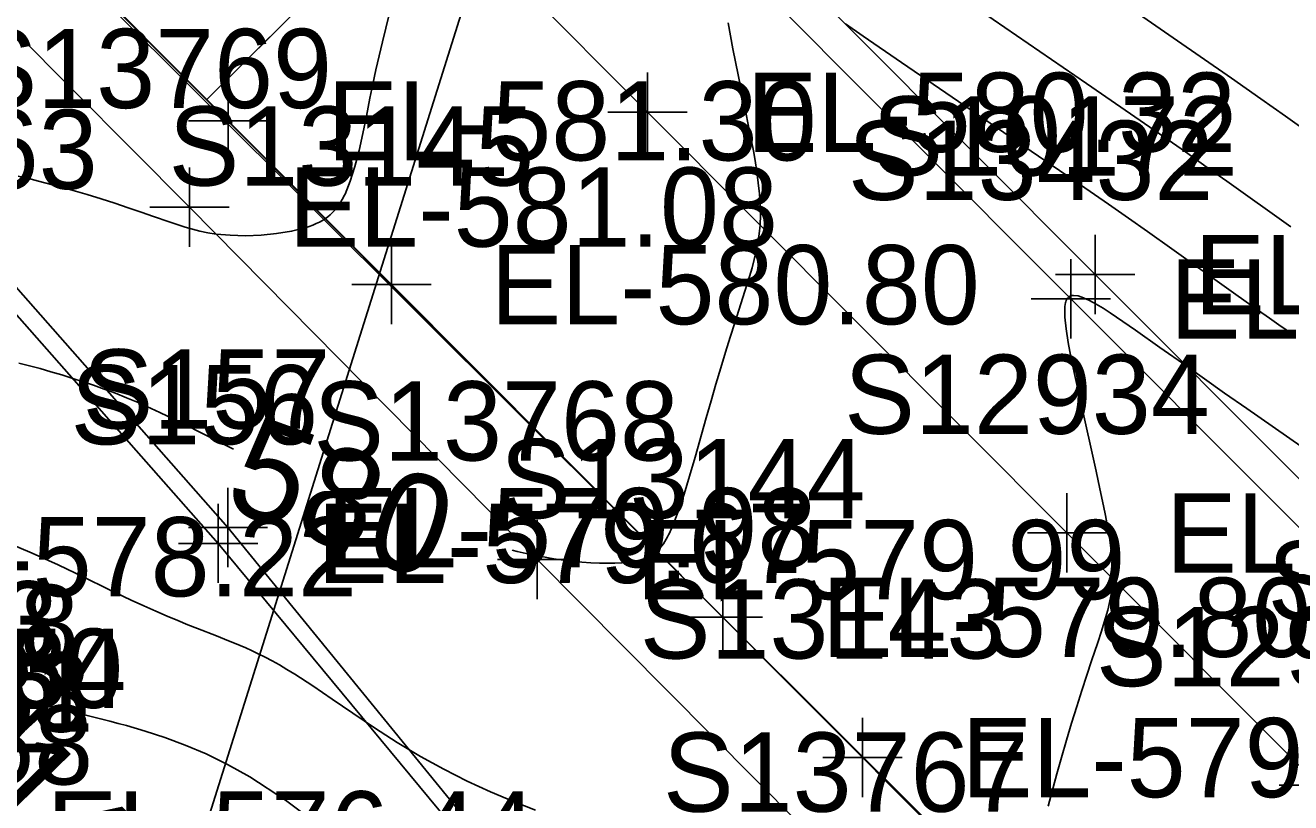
# Model space of a CAD drawing. Extents: x 1729869 to 1735532, y 648588 to 653771.
# Drawn here: x 1730740.5 to 1730804.3, y 652483.5 to 652522.7 of the extents above; entities that cross this region are included whole.
import ezdxf

# ---------------------------------------------------------------- set-up
doc = ezdxf.new("R2010")
doc.units = 0
for name, color, linetype in [('SURVEY - CENTERLINE - Preliminary', 7, 'Continuous'), ('SURVEY - CONTOURS - Index with Text', 7, 'Continuous'), ('SURVEY - CONTOURS - Intermediate with optional Text', 7, 'Continuous'), ('SURVEY - DRAINAGE - Area Shapes', 7, 'Continuous'), ('SURVEY - DRAINAGE - Pipes and Culverts - Points - Numbers', 7, 'Continuous'), ('SURVEY - DRAINAGE - Storm Sewer', 7, 'Continuous'), ('SURVEY - DTM - Breaklines', 7, 'Continuous'), ('SURVEY - DTM - Breaklines - Points - Elevations', 7, 'Continuous'), ('SURVEY - DTM - Breaklines - Points - Locators', 7, 'Continuous'), ('SURVEY - DTM - Breaklines - Points - Numbers', 7, 'Continuous'), ('SURVEY - NON-TRANSPORTATION - Features - Points - Elevations', 7, 'Continuous'), ('SURVEY - TRANSPORTATION - Features', 7, 'Continuous'), ('SURVEY - TRANSPORTATION - Features - Points - Elevations', 7, 'Continuous'), ('SURVEY - TRANSPORTATION - Features - Points - Locators', 7, 'Continuous'), ('SURVEY - TRANSPORTATION - Features - Points - Numbers', 7, 'Continuous'), ('SURVEY - TRANSPORTATION - Roads', 7, 'Continuous'), ('SURVEY - TRANSPORTATION - Roads - Points - Elevations', 7, 'Continuous'), ('SURVEY - TRANSPORTATION - Roads - Points - Locators', 7, 'Continuous'), ('SURVEY - TRANSPORTATION - Roads - Points - Numbers', 7, 'Continuous'), ('SURVEY - UTILITIES - Cable (Underground) - Points - Elevations', 7, 'Continuous'), ('SURVEY - UTILITIES - Cable (Underground) - Points - Locators', 7, 'Continuous'), ('SURVEY - UTILITIES - Cable (Underground) - Points - Numbers', 7, 'Continuous'), ('SURVEY - UTILITIES - Cable (Underground) with Text', 7, 'Continuous'), ('SURVEY - UTILITIES - Electric (Underground) - Points - Elevations', 7, 'Continuous'), ('SURVEY - UTILITIES - Electric (Underground) - Points - Locators', 7, 'Continuous'), ('SURVEY - UTILITIES - Electric (Underground) - Points - Numbers', 7, 'Continuous'), ('SURVEY - UTILITIES - Electric (Underground) with Text', 7, 'Continuous'), ('SURVEY - VEGETATION - Features with Text', 7, 'Continuous')]:
    doc.layers.add(name, color=color, linetype=linetype)

msp = doc.modelspace()

# ---------------------------------------------------------------- linework, layer by layer
at = {"layer": 'SURVEY - CENTERLINE - Preliminary'}
msp.add_line((1730712.736, 652555.602), (1731137.475, 652131.737), dxfattribs=at)
at = {"layer": 'SURVEY - CONTOURS - Index with Text'}
for points in [[(1730775.925, 652522.827), (1730776.04, 652522.173), (1730776.163, 652521.515), (1730776.292, 652520.858), (1730776.425, 652520.205), (1730776.801, 652518.393), (1730776.908, 652517.871), (1730777.01, 652517.359), (1730777.107, 652516.856), (1730777.198, 652516.362), (1730777.282, 652515.875), (1730777.371, 652515.305), (1730777.447, 652514.744), (1730777.504, 652514.195), (1730777.54, 652513.658), (1730777.55, 652513.132), (1730777.532, 652512.619), (1730777.491, 652512.177), (1730777.427, 652511.742), (1730777.343, 652511.312), (1730777.243, 652510.883), (1730777.128, 652510.452), (1730777.002, 652510.017), (1730776.89, 652509.65), (1730776.773, 652509.277), (1730776.259, 652507.684), (1730776.029, 652506.958), (1730775.793, 652506.196), (1730775.552, 652505.403), (1730775.308, 652504.584), (1730775.063, 652503.743), (1730774.817, 652502.887), (1730774.255, 652500.895), (1730773.977, 652499.936), (1730773.7, 652499.033), (1730773.425, 652498.208), (1730773.15, 652497.486), (1730773.094, 652497.352), (1730773.037, 652497.223), (1730772.98, 652497.1), (1730772.922, 652496.982), (1730772.864, 652496.869), (1730772.805, 652496.762), (1730772.733, 652496.64), (1730772.659, 652496.527), (1730772.583, 652496.421), (1730772.503, 652496.322), (1730772.421, 652496.231), (1730772.334, 652496.148), (1730772.254, 652496.08), (1730772.171, 652496.017), (1730772.085, 652495.959), (1730771.995, 652495.907), (1730771.902, 652495.858), (1730771.806, 652495.814), (1730771.525, 652495.714), (1730771.223, 652495.64), (1730770.902, 652495.589), (1730770.564, 652495.557), (1730770.211, 652495.542), (1730769.846, 652495.539), (1730769.427, 652495.547), (1730768.995, 652495.566), (1730768.55, 652495.598), (1730768.092, 652495.642), (1730767.62, 652495.7), (1730767.134, 652495.771), (1730766.781, 652495.829), (1730766.419, 652495.896), (1730766.044, 652495.972), (1730765.284, 652496.144), (1730765.035, 652496.207)], [(1730804.504, 652507.038), (1730803.715, 652507.579), (1730803.233, 652507.913), (1730802.302, 652508.567), (1730801.179, 652509.365), (1730798.316, 652511.415), (1730797.074, 652512.297), (1730796.119, 652512.968), (1730795.108, 652513.672), (1730793.701, 652514.642), (1730789.469, 652517.546), (1730784.674, 652520.827), (1730782.736, 652522.153), (1730781.843, 652522.769)], [(1730750.963, 652501.296), (1730749.504, 652502.045), (1730748.374, 652502.616), (1730747.254, 652503.161), (1730746.164, 652503.656), (1730745.579, 652503.902), (1730745.009, 652504.128), (1730744.452, 652504.337), (1730743.909, 652504.53), (1730743.377, 652504.71), (1730742.856, 652504.878), (1730742.3, 652505.051), (1730741.752, 652505.214), (1730741.211, 652505.368), (1730740.675, 652505.511), (1730740.141, 652505.646)]]:
    msp.add_lwpolyline(points, dxfattribs=at)
at = {"layer": 'SURVEY - CONTOURS - Intermediate with optional Text'}
for points in [[(1730807.565, 652515.613), (1730804.044, 652518.115), (1730802.801, 652518.992), (1730801.322, 652520.027), (1730798.379, 652522.075), (1730791.475, 652526.863)], [(1730804.318, 652512.523), (1730801.084, 652514.833), (1730800.099, 652515.531), (1730798.996, 652516.306), (1730797.682, 652517.22), (1730794.002, 652519.762), (1730787.535, 652524.222)], [(1730758.829, 652523.249), (1730758.652, 652522.561), (1730758.481, 652521.866), (1730758.317, 652521.163), (1730758.157, 652520.453), (1730758.003, 652519.737), (1730757.854, 652519.016), (1730757.674, 652518.121), (1730757.493, 652517.237), (1730757.303, 652516.383), (1730757.095, 652515.576), (1730756.862, 652514.836), (1730756.595, 652514.181), (1730756.54, 652514.068), (1730756.483, 652513.959), (1730756.425, 652513.853), (1730756.364, 652513.752), (1730756.301, 652513.654), (1730756.236, 652513.559), (1730756.147, 652513.443), (1730756.053, 652513.332), (1730755.953, 652513.227), (1730755.847, 652513.128), (1730755.733, 652513.035), (1730755.611, 652512.947), (1730755.465, 652512.855), (1730755.309, 652512.769), (1730755.144, 652512.69), (1730754.969, 652512.616), (1730754.785, 652512.548), (1730754.592, 652512.484), (1730753.899, 652512.308), (1730753.146, 652512.183), (1730752.36, 652512.108), (1730751.57, 652512.081), (1730750.805, 652512.1), (1730750.092, 652512.164), (1730749.666, 652512.228), (1730749.269, 652512.308), (1730748.893, 652512.402), (1730748.531, 652512.507), (1730748.178, 652512.621), (1730747.729, 652512.775), (1730746.93, 652513.057), (1730746.309, 652513.273), (1730745.658, 652513.495), (1730744.985, 652513.719), (1730744.294, 652513.941), (1730743.593, 652514.158), (1730742.888, 652514.366), (1730742.537, 652514.465), (1730742.185, 652514.561), (1730741.833, 652514.656), (1730741.125, 652514.839), (1730740.768, 652514.928), (1730740.097, 652515.092)], [(1730805.533, 652500.951), (1730802.094, 652503.348), (1730800.97, 652504.138), (1730799.063, 652505.485), (1730797.707, 652506.436), (1730796.469, 652507.313), (1730796.155, 652507.534), (1730795.837, 652507.755), (1730795.517, 652507.974), (1730795.196, 652508.187), (1730794.838, 652508.417), (1730794.49, 652508.628), (1730794.159, 652508.809), (1730793.853, 652508.949), (1730793.58, 652509.039), (1730793.346, 652509.069), (1730793.299, 652509.066), (1730793.254, 652509.059), (1730793.213, 652509.048), (1730793.173, 652509.034), (1730793.137, 652509.014), (1730793.104, 652508.991), (1730793.073, 652508.962), (1730793.044, 652508.928), (1730793.019, 652508.89), (1730792.997, 652508.847), (1730792.977, 652508.8), (1730792.96, 652508.748), (1730792.948, 652508.704), (1730792.929, 652508.609), (1730792.916, 652508.502), (1730792.911, 652508.445), (1730792.914, 652507.962), (1730792.975, 652507.371), (1730793.08, 652506.695), (1730793.22, 652505.956), (1730793.383, 652505.176), (1730793.7, 652503.736), (1730794.485, 652500.19), (1730794.677, 652499.306), (1730794.858, 652498.444), (1730794.959, 652497.945), (1730795.065, 652497.393), (1730795.16, 652496.846), (1730795.239, 652496.307), (1730795.296, 652495.779), (1730795.327, 652495.263), (1730795.325, 652494.762), (1730795.295, 652494.357), (1730795.242, 652493.96), (1730795.168, 652493.568), (1730795.077, 652493.179), (1730794.97, 652492.788), (1730794.85, 652492.392), (1730794.761, 652492.111), (1730794.57, 652491.533), (1730794.259, 652490.61), (1730794.017, 652489.884), (1730793.766, 652489.115), (1730793.51, 652488.309), (1730793.252, 652487.474), (1730792.994, 652486.615), (1730792.741, 652485.739), (1730792.512, 652484.918), (1730792.067, 652483.284)], [(1730766.206, 652483.083), (1730765.095, 652483.519), (1730763.941, 652484.007), (1730762.763, 652484.548), (1730761.577, 652485.141), (1730760.4, 652485.786), (1730759.222, 652486.495), (1730758.079, 652487.233), (1730756.983, 652487.972), (1730755.943, 652488.687), (1730754.968, 652489.351), (1730754.068, 652489.938), (1730753.666, 652490.185), (1730753.282, 652490.411), (1730752.914, 652490.617), (1730752.56, 652490.805), (1730752.217, 652490.977), (1730751.885, 652491.136), (1730751.594, 652491.268), (1730751.307, 652491.393), (1730751.021, 652491.512), (1730750.723, 652491.633), (1730750.116, 652491.87), (1730749.145, 652492.245), (1730748.663, 652492.437), (1730748.153, 652492.645), (1730747.615, 652492.872), (1730747.046, 652493.119), (1730746.446, 652493.388), (1730745.812, 652493.681), (1730744.654, 652494.237), (1730743.417, 652494.838), (1730742.126, 652495.456), (1730740.804, 652496.059), (1730739.473, 652496.62)], [(1730755.424, 652482.204), (1730753.593, 652483.574), (1730751.794, 652484.754), (1730750.673, 652485.383), (1730749.584, 652485.915), (1730748.528, 652486.364), (1730747.506, 652486.742), (1730746.518, 652487.065), (1730745.565, 652487.343), (1730745.149, 652487.458), (1730744.738, 652487.567), (1730744.332, 652487.672), (1730743.526, 652487.875), (1730741.425, 652488.39), (1730740.567, 652488.603), (1730739.705, 652488.822)]]:
    msp.add_lwpolyline(points, dxfattribs=at)
at = {"layer": 'SURVEY - DRAINAGE - Area Shapes'}
for points in [[(1730749.606, 652518.939), (1730781.764, 652550.883), (1730851.291, 652571.58), (1730823.555, 652634.086), (1730780.142, 652679.933), (1730738.939, 652757.049), (1730627.831, 652878.285), (1730591.998, 652884.72), (1730553.867, 652890.695), (1730530.438, 652890.236), (1730531.816, 652850.478), (1730539.856, 652807.964), (1730551.444, 652776.207), (1730564.683, 652745.788), (1730585.586, 652705.571), (1730637.44, 652635.594), (1730688.19, 652580.296)], [(1731097.142, 652171.409), (1731011.148, 652256.97), (1730865.03, 652403.158), (1730749.606, 652518.939), (1730781.764, 652550.883), (1730851.291, 652571.58), (1730949.072, 652515.98), (1730982.838, 652438.563), (1731020.351, 652368.14), (1731165.291, 652192.393), (1731281.807, 652137.032), (1731316.797, 652088.672), (1731252.279, 652032.718), (1731179.777, 652109.245)]]:
    msp.add_lwpolyline(points, close=True, dxfattribs=at)
at = {"layer": 'SURVEY - DRAINAGE - Storm Sewer'}
msp.add_line((1730765.826, 652534.014), (1730746.428, 652472.232), dxfattribs=at)
at = {"layer": 'SURVEY - DTM - Breaklines'}
msp.add_lwpolyline([(1730587.774, 652756.33), (1730594.925, 652741.91), (1730609.577, 652716.644), (1730625.689, 652692.371), (1730643.455, 652668.78), (1730662.354, 652646.079), (1730682.257, 652624.222), (1730702.707, 652602.668), (1730723.576, 652581.257), (1730744.651, 652559.957), (1730765.85, 652538.806), (1730769.397, 652535.272), (1730794.44, 652510.116), (1730815.612, 652488.907), (1730836.832, 652467.723), (1730858.033, 652446.55), (1730879.263, 652425.34), (1730900.421, 652404.063), (1730921.638, 652382.868), (1730942.829, 652361.634), (1730964.104, 652340.505), (1730985.371, 652319.345), (1731006.623, 652298.196)], dxfattribs=at)
at = {"layer": 'SURVEY - DTM - Breaklines - Points - Locators'}
for p, q in [((1730794.44, 652512.116), (1730794.44, 652508.116)), ((1730796.44, 652510.116), (1730792.44, 652510.116))]:
    msp.add_line(p, q, dxfattribs=at)
at = {"layer": 'SURVEY - TRANSPORTATION - Features'}
for points in [[(1730586.183, 652757.164), (1730586.107, 652755.473), (1730593.264, 652741.041), (1730607.983, 652715.659), (1730624.177, 652691.263), (1730642.02, 652667.638), (1730661.035, 652644.941), (1730680.984, 652623.035), (1730701.463, 652601.45), (1730722.34, 652580.032), (1730743.41, 652558.728), (1730764.612, 652537.574), (1730768.158, 652534.04), (1730793.207, 652508.887), (1730814.38, 652487.676), (1730835.6, 652466.493), (1730856.805, 652445.317)], [(1730819.286, 652442.675), (1730801.527, 652460.322), (1730783.875, 652477.999), (1730766.283, 652495.729), (1730748.752, 652513.524), (1730731.14, 652531.235), (1730720.438, 652541.729), (1730709.84, 652552.321), (1730699.341, 652563.006), (1730688.843, 652573.768), (1730678.591, 652584.688), (1730668.207, 652595.621), (1730658.071, 652606.645), (1730647.69, 652617.44)]]:
    msp.add_lwpolyline(points, dxfattribs=at)
at = {"layer": 'SURVEY - TRANSPORTATION - Features - Points - Locators'}
for p, q in [((1730748.752, 652515.524), (1730748.752, 652511.524)), ((1730750.752, 652513.524), (1730746.752, 652513.524)), ((1730793.207, 652510.887), (1730793.207, 652506.887)), ((1730795.207, 652508.887), (1730791.207, 652508.887)), ((1730766.283, 652497.729), (1730766.283, 652493.729)), ((1730768.283, 652495.729), (1730764.283, 652495.729))]:
    msp.add_line(p, q, dxfattribs=at)
at = {"layer": 'SURVEY - TRANSPORTATION - Roads'}
for points in [[(1730672.641, 652619.637), (1730679.453, 652612.336), (1730682.178, 652609.417), (1730689.025, 652602.151), (1730693.198, 652597.852), (1730708.563, 652582.15), (1730715.58, 652575.044), (1730746.502, 652543.816), (1730759.18, 652531.064), (1730771.861, 652518.312), (1730793.019, 652497.075), (1730805.72, 652484.336)], [(1730813.691, 652454.532), (1730799.613, 652468.72), (1730782.707, 652485.731), (1730775.655, 652492.812), (1730758.934, 652509.608), (1730750.7, 652517.88), (1730742.277, 652526.348), (1730742.114, 652526.512), (1730735.251, 652533.416)]]:
    msp.add_lwpolyline(points, dxfattribs=at)
at = {"layer": 'SURVEY - TRANSPORTATION - Roads - Points - Locators'}
for p, q in [((1730750.7, 652519.88), (1730750.7, 652515.88)), ((1730771.861, 652520.312), (1730771.861, 652516.312)), ((1730752.7, 652517.88), (1730748.7, 652517.88)), ((1730773.861, 652518.312), (1730769.861, 652518.312)), ((1730758.934, 652511.608), (1730758.934, 652507.608)), ((1730760.934, 652509.608), (1730756.934, 652509.608)), ((1730793.019, 652499.075), (1730793.019, 652495.075)), ((1730795.019, 652497.075), (1730791.019, 652497.075)), ((1730775.655, 652494.812), (1730775.655, 652490.812)), ((1730777.655, 652492.812), (1730773.655, 652492.812)), ((1730782.707, 652487.731), (1730782.707, 652483.731)), ((1730784.707, 652485.731), (1730780.707, 652485.731)), ((1730807.72, 652484.336), (1730803.72, 652484.336))]:
    msp.add_line(p, q, dxfattribs=at)
at = {"layer": 'SURVEY - UTILITIES - Cable (Underground) - Points - Locators'}
for p, q in [((1730750.194, 652498.546), (1730750.194, 652494.546)), ((1730752.194, 652496.546), (1730748.194, 652496.546))]:
    msp.add_line(p, q, dxfattribs=at)
at = {"layer": 'SURVEY - UTILITIES - Cable (Underground) with Text'}
msp.add_lwpolyline([(1730597.502, 652665.079), (1730599.046, 652663.251), (1730625.679, 652630.825), (1730654.417, 652601.247), (1730682.35, 652571.431), (1730718.991, 652531.959), (1730750.194, 652496.546), (1730781.071, 652459.247), (1730791.737, 652443.018)], dxfattribs=at)
at = {"layer": 'SURVEY - UTILITIES - Electric (Underground) - Points - Locators'}
for p, q in [((1730750.691, 652499.343), (1730750.691, 652495.343)), ((1730752.691, 652497.343), (1730748.691, 652497.343))]:
    msp.add_line(p, q, dxfattribs=at)
at = {"layer": 'SURVEY - UTILITIES - Electric (Underground) with Text'}
msp.add_lwpolyline([(1730599.519, 652663.507), (1730626.4, 652631.178), (1730654.718, 652601.611), (1730682.619, 652571.942), (1730719.565, 652532.691), (1730750.691, 652497.343), (1730781.473, 652459.577), (1730792.151, 652443.506)], dxfattribs=at)

# ---------------------------------------------------------------- texts
at = {"layer": 'SURVEY - CONTOURS - Index with Text'}
msp.add_text('580', height=5, rotation=340.11604, dxfattribs=at).set_placement((1730750.352, 652498.398))
at = {"layer": 'SURVEY - DRAINAGE - Pipes and Culverts - Points - Numbers'}
for s, p in [('S11350', (1730726.955, 652488.239)), ('S11334', (1730727.128, 652488.239)), ('S11333', (1730725.309, 652487.032)), ('S11332', (1730723.745, 652485.994))]:
    msp.add_text(s, height=4, dxfattribs=at).set_placement(p)
at = {"layer": 'SURVEY - DTM - Breaklines - Points - Elevations'}
for s, p in [('EL-580.63', (1730719.432, 652514.442)), ('EL-579.25', (1730799.44, 652508.116)), ('EL-578.22', (1730732.515, 652493.872)), ('EL-581.48', (1730718.483, 652490.452)), ('EL-579.58', (1730719.202, 652484.373)), ('EL-576.44', (1730741.549, 652480.032))]:
    msp.add_text(s, height=4, dxfattribs=at).set_placement(p)
at = {"layer": 'SURVEY - DTM - Breaklines - Points - Numbers'}
for s, p in [('S10172', (1730783.2, 652515.116)), ('S10231', (1730725.467, 652487.032))]:
    msp.add_text(s, height=4, dxfattribs=at).set_placement(p)
at = {"layer": 'SURVEY - NON-TRANSPORTATION - Features - Points - Elevations'}
for s, p in [('EL-589.23', (1730717.425, 652490.635)), ('EL-589.92', (1730716.21, 652487.611))]:
    msp.add_text(s, height=4, dxfattribs=at).set_placement(p)
at = {"layer": 'SURVEY - TRANSPORTATION - Features - Points - Elevations'}
for s, p in [('EL-581.08', (1730753.752, 652511.524)), ('EL-578.99', (1730798.207, 652506.887)), ('EL-579.99', (1730771.283, 652493.729))]:
    msp.add_text(s, height=4, dxfattribs=at).set_placement(p)
at = {"layer": 'SURVEY - TRANSPORTATION - Features - Points - Numbers'}
for s, p in [('S13769', (1730737.497, 652518.524)), ('S13432', (1730781.967, 652513.887)), ('S13768', (1730754.996, 652500.729)), ('S13433', (1730803.14, 652492.676)), ('S13767', (1730772.635, 652482.999))]:
    msp.add_text(s, height=4, dxfattribs=at).set_placement(p)
at = {"layer": 'SURVEY - TRANSPORTATION - Roads - Points - Elevations'}
for s, p in [('EL-581.30', (1730755.7, 652515.88)), ('EL-580.32', (1730776.861, 652516.312)), ('EL-580.80', (1730763.934, 652507.608)), ('EL-579.12', (1730798.019, 652495.075)), ('EL-579.80', (1730780.655, 652490.812)), ('EL-579.38', (1730787.707, 652483.731))]:
    msp.add_text(s, height=4, dxfattribs=at).set_placement(p)
at = {"layer": 'SURVEY - TRANSPORTATION - Roads - Points - Numbers'}
for s, p in [('S13145', (1730747.694, 652514.608)), ('S12934', (1730781.779, 652502.075)), ('S13144', (1730764.415, 652497.812)), ('S13143', (1730771.467, 652490.731)), ('S12935', (1730794.48, 652489.336))]:
    msp.add_text(s, height=4, dxfattribs=at).set_placement(p)
at = {"layer": 'SURVEY - UTILITIES - Cable (Underground) - Points - Elevations'}
msp.add_text('EL-579.67', height=4, dxfattribs=at).set_placement((1730755.194, 652494.546))
at = {"layer": 'SURVEY - UTILITIES - Cable (Underground) - Points - Numbers'}
msp.add_text('S156', height=4, dxfattribs=at).set_placement((1730742.748, 652501.546))
at = {"layer": 'SURVEY - UTILITIES - Electric (Underground) - Points - Elevations'}
msp.add_text('EL-579.98', height=4, dxfattribs=at).set_placement((1730755.691, 652495.343))
at = {"layer": 'SURVEY - UTILITIES - Electric (Underground) - Points - Numbers'}
msp.add_text('S157', height=4, dxfattribs=at).set_placement((1730743.355, 652502.343))
at = {"layer": 'SURVEY - VEGETATION - Features with Text'}
msp.add_text('14', height=5, rotation=314.24982, dxfattribs=at).set_placement((1730737.594, 652484.048))

doc.saveas('drawing.dxf')
